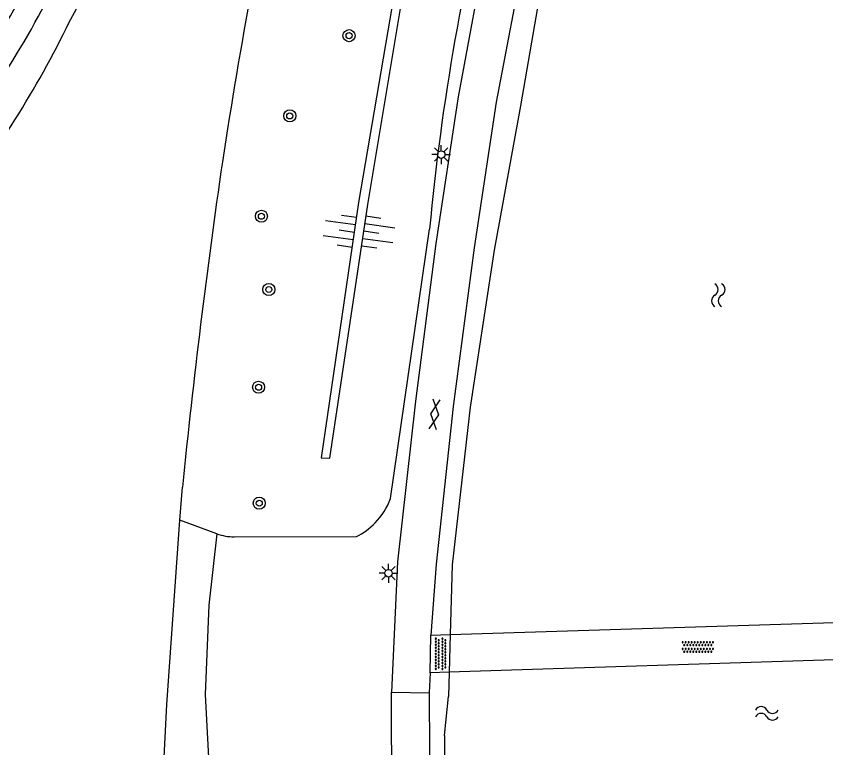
# Model space of a CAD drawing. Extents: x 136000 to 138005, y 398500 to 400500.
# Drawn here: x 137013.2 to 137066.8, y 398828.7 to 398877.1 of the extents above; entities that cross this region are included whole.
import ezdxf

# ---------------------------------------------------------------- set-up
doc = ezdxf.new("R2010")
doc.units = 0
for name, color, linetype in [('gg-knt-BGT kruinlijn', 7, 'Continuous'), ('gg-knt-bovenkant onderkant talud', 7, 'Continuous'), ('gg-knt-verharding', 7, 'Continuous'), ('gg-kntw-bovenkant insteek waterloop', 7, 'Continuous'), ('gg-kwrk-kunstwerk niveau 01', 7, 'Continuous'), ('gt-grn-weggrens', 7, 'Continuous'), ('gt-symb-boom', 7, 'Continuous'), ('gt-symb-gesloten verharding', 7, 'Continuous'), ('gt-symb-lichtmast', 7, 'Continuous'), ('gt-symb-overige verharding', 7, 'Continuous'), ('gt-symb-talud symbool', 7, 'Continuous'), ('gt-symb-watersymbool', 7, 'Continuous')]:
    doc.layers.add(name, color=color, linetype=linetype)

# ---------------------------------------------------------------- blocks, each defined once
blk = doc.blocks.new('gt0-BOOM')
at = {"layer": 'gt-symb-boom'}
for radius in [0.4, 0.2]:
    blk.add_circle((0, 0), radius, dxfattribs=at)
blk = doc.blocks.new('gt0-TALUD_1')
at = {"layer": 'gt-symb-talud symbool'}
for p, q in [((-1, -1), (-1, 0)), ((-0.5, -2), (-0.5, 0)), ((0, -1), (0, 0)), ((0.5, -2), (0.5, 0)), ((1, -1), (1, 0))]:
    blk.add_line(p, q, dxfattribs=at)
blk = doc.blocks.new('gt0-LMAST')
at = {"layer": 'gt-symb-lichtmast'}
for p, q in [((-0.005, 0.246), (-0.005, 0.621)), ((-0.182, 0.173), (-0.447, 0.438)), ((0.172, 0.173), (0.437, 0.438)), ((-0.255, -0.004), (-0.63, -0.004)), ((-0.182, -0.181), (-0.447, -0.446)), ((-0.005, -0.254), (-0.005, -0.629)), ((0.437, -0.446), (0.172, -0.181)), ((0.245, -0.004), (0.62, -0.004))]:
    blk.add_line(p, q, dxfattribs=at)
blk.add_circle((-0.005, -0.004), 0.25, dxfattribs=at)
blk = doc.blocks.new('gt0-WA')
at = {"layer": 'gt-symb-watersymbool'}
for centre, start, end in [((-0.323, 0.022), 28.0725, 151.9275), ((0.427, 0.422), 208.0725, 331.9275), ((-0.323, -0.428), 28.0725, 151.9275), ((0.427, -0.028), 208.0725, 331.9275)]:
    blk.add_arc(centre, 0.425, start, end, dxfattribs=at)
blk = doc.blocks.new('gt0-GESVH1')
at = {"layer": 'gt-symb-gesloten verharding'}
for p, q in [((-0.992, -0.261), (0.008, 0.239)), ((0.008, -0.261), (-0.992, 0.239)), ((0.008, 0.239), (1.008, -0.261)), ((1.008, 0.239), (0.008, -0.261))]:
    blk.add_line(p, q, dxfattribs=at)
blk = doc.blocks.new('gt0-OVH')
at = {"layer": 'gt-symb-overige verharding'}
for points in [[(-0.972, 0.298), (-0.967, 0.308), (-0.965, 0.319), (-0.966, 0.33), (-0.971, 0.34), (-0.978, 0.348), (-0.988, 0.353), (-0.999, 0.355), (-1.01, 0.354), (-1.02, 0.349), (-1.028, 0.342), (-1.033, 0.332), (-1.035, 0.321), (-1.034, 0.31), (-1.029, 0.3), (-1.022, 0.292), (-1.012, 0.287), (-1.001, 0.285), (-0.99, 0.286), (-0.98, 0.291)], [(-0.872, 0.106), (-0.867, 0.116), (-0.865, 0.126), (-0.866, 0.137), (-0.871, 0.147), (-0.878, 0.156), (-0.888, 0.161), (-0.899, 0.163), (-0.91, 0.162), (-0.92, 0.157), (-0.928, 0.15), (-0.933, 0.14), (-0.935, 0.129), (-0.934, 0.118), (-0.929, 0.108), (-0.922, 0.1), (-0.912, 0.095), (-0.901, 0.092), (-0.89, 0.094), (-0.88, 0.098)], [(-0.772, 0.298), (-0.767, 0.308), (-0.765, 0.319), (-0.766, 0.33), (-0.771, 0.34), (-0.778, 0.348), (-0.788, 0.353), (-0.799, 0.355), (-0.81, 0.354), (-0.82, 0.349), (-0.828, 0.342), (-0.833, 0.332), (-0.835, 0.321), (-0.834, 0.31), (-0.829, 0.3), (-0.822, 0.292), (-0.812, 0.287), (-0.801, 0.285), (-0.79, 0.286), (-0.78, 0.291)], [(-0.672, 0.106), (-0.667, 0.116), (-0.665, 0.126), (-0.666, 0.137), (-0.671, 0.147), (-0.678, 0.156), (-0.688, 0.161), (-0.699, 0.163), (-0.71, 0.162), (-0.72, 0.157), (-0.728, 0.15), (-0.733, 0.14), (-0.735, 0.129), (-0.734, 0.118), (-0.729, 0.108), (-0.722, 0.1), (-0.712, 0.095), (-0.701, 0.092), (-0.69, 0.094), (-0.68, 0.098)], [(-0.572, 0.298), (-0.567, 0.308), (-0.565, 0.319), (-0.566, 0.33), (-0.571, 0.34), (-0.578, 0.348), (-0.588, 0.353), (-0.599, 0.355), (-0.61, 0.354), (-0.62, 0.349), (-0.628, 0.342), (-0.633, 0.332), (-0.635, 0.321), (-0.634, 0.31), (-0.629, 0.3), (-0.622, 0.292), (-0.612, 0.287), (-0.601, 0.285), (-0.59, 0.286), (-0.58, 0.291)], [(-0.472, 0.106), (-0.467, 0.116), (-0.465, 0.126), (-0.466, 0.137), (-0.471, 0.147), (-0.478, 0.156), (-0.488, 0.161), (-0.499, 0.163), (-0.51, 0.162), (-0.52, 0.157), (-0.528, 0.15), (-0.533, 0.14), (-0.535, 0.129), (-0.534, 0.118), (-0.529, 0.108), (-0.522, 0.1), (-0.512, 0.095), (-0.501, 0.092), (-0.49, 0.094), (-0.48, 0.098)], [(-0.372, 0.298), (-0.367, 0.308), (-0.365, 0.319), (-0.366, 0.33), (-0.371, 0.34), (-0.378, 0.348), (-0.388, 0.353), (-0.399, 0.355), (-0.41, 0.354), (-0.42, 0.349), (-0.428, 0.342), (-0.433, 0.332), (-0.435, 0.321), (-0.434, 0.31), (-0.429, 0.3), (-0.422, 0.292), (-0.412, 0.287), (-0.401, 0.285), (-0.39, 0.286), (-0.38, 0.291)], [(-0.272, 0.106), (-0.267, 0.116), (-0.265, 0.126), (-0.266, 0.137), (-0.271, 0.147), (-0.278, 0.156), (-0.288, 0.161), (-0.299, 0.163), (-0.31, 0.162), (-0.32, 0.157), (-0.328, 0.15), (-0.333, 0.14), (-0.335, 0.129), (-0.334, 0.118), (-0.329, 0.108), (-0.322, 0.1), (-0.312, 0.095), (-0.301, 0.092), (-0.29, 0.094), (-0.28, 0.098)], [(-0.172, 0.298), (-0.167, 0.308), (-0.165, 0.319), (-0.166, 0.33), (-0.171, 0.34), (-0.178, 0.348), (-0.188, 0.353), (-0.199, 0.355), (-0.21, 0.354), (-0.22, 0.349), (-0.228, 0.342), (-0.233, 0.332), (-0.235, 0.321), (-0.234, 0.31), (-0.229, 0.3), (-0.222, 0.292), (-0.212, 0.287), (-0.201, 0.285), (-0.19, 0.286), (-0.18, 0.291)], [(-0.072, 0.106), (-0.067, 0.116), (-0.065, 0.126), (-0.066, 0.137), (-0.071, 0.147), (-0.078, 0.156), (-0.088, 0.161), (-0.099, 0.163), (-0.11, 0.162), (-0.12, 0.157), (-0.128, 0.15), (-0.133, 0.14), (-0.135, 0.129), (-0.134, 0.118), (-0.129, 0.108), (-0.122, 0.1), (-0.112, 0.095), (-0.101, 0.092), (-0.09, 0.094), (-0.08, 0.098)], [(0.028, 0.298), (0.033, 0.308), (0.035, 0.319), (0.034, 0.33), (0.029, 0.34), (0.022, 0.348), (0.012, 0.353), (0.001, 0.355), (-0.01, 0.354), (-0.02, 0.349), (-0.028, 0.342), (-0.033, 0.332), (-0.035, 0.321), (-0.034, 0.31), (-0.029, 0.3), (-0.022, 0.292), (-0.012, 0.287), (-0.001, 0.285), (0.01, 0.286), (0.02, 0.291)], [(0.128, 0.106), (0.133, 0.116), (0.135, 0.126), (0.134, 0.137), (0.129, 0.147), (0.122, 0.156), (0.112, 0.161), (0.101, 0.163), (0.09, 0.162), (0.08, 0.157), (0.072, 0.15), (0.067, 0.14), (0.065, 0.129), (0.066, 0.118), (0.071, 0.108), (0.078, 0.1), (0.088, 0.095), (0.099, 0.092), (0.11, 0.094), (0.12, 0.098)], [(0.228, 0.298), (0.233, 0.308), (0.235, 0.319), (0.234, 0.33), (0.229, 0.34), (0.222, 0.348), (0.212, 0.353), (0.201, 0.355), (0.19, 0.354), (0.18, 0.349), (0.172, 0.342), (0.167, 0.332), (0.165, 0.321), (0.166, 0.31), (0.171, 0.3), (0.178, 0.292), (0.188, 0.287), (0.199, 0.285), (0.21, 0.286), (0.22, 0.291)], [(0.328, 0.106), (0.333, 0.116), (0.335, 0.126), (0.334, 0.137), (0.329, 0.147), (0.322, 0.156), (0.312, 0.161), (0.301, 0.163), (0.29, 0.162), (0.28, 0.157), (0.272, 0.15), (0.267, 0.14), (0.265, 0.129), (0.266, 0.118), (0.271, 0.108), (0.278, 0.1), (0.288, 0.095), (0.299, 0.092), (0.31, 0.094), (0.32, 0.098)], [(0.428, 0.298), (0.433, 0.308), (0.435, 0.319), (0.434, 0.33), (0.429, 0.34), (0.422, 0.348), (0.412, 0.353), (0.401, 0.355), (0.39, 0.354), (0.38, 0.349), (0.372, 0.342), (0.367, 0.332), (0.365, 0.321), (0.366, 0.31), (0.371, 0.3), (0.378, 0.292), (0.388, 0.287), (0.399, 0.285), (0.41, 0.286), (0.42, 0.291)], [(0.528, 0.106), (0.533, 0.116), (0.535, 0.126), (0.534, 0.137), (0.529, 0.147), (0.522, 0.156), (0.512, 0.161), (0.501, 0.163), (0.49, 0.162), (0.48, 0.157), (0.472, 0.15), (0.467, 0.14), (0.465, 0.129), (0.466, 0.118), (0.471, 0.108), (0.478, 0.1), (0.488, 0.095), (0.499, 0.092), (0.51, 0.094), (0.52, 0.098)], [(0.628, 0.298), (0.633, 0.308), (0.635, 0.319), (0.634, 0.33), (0.629, 0.34), (0.622, 0.348), (0.612, 0.353), (0.601, 0.355), (0.59, 0.354), (0.58, 0.349), (0.572, 0.342), (0.567, 0.332), (0.565, 0.321), (0.566, 0.31), (0.571, 0.3), (0.578, 0.292), (0.588, 0.287), (0.599, 0.285), (0.61, 0.286), (0.62, 0.291)], [(0.728, 0.106), (0.733, 0.116), (0.735, 0.126), (0.734, 0.137), (0.729, 0.147), (0.722, 0.156), (0.712, 0.161), (0.701, 0.163), (0.69, 0.162), (0.68, 0.157), (0.672, 0.15), (0.667, 0.14), (0.665, 0.129), (0.666, 0.118), (0.671, 0.108), (0.678, 0.1), (0.688, 0.095), (0.699, 0.092), (0.71, 0.094), (0.72, 0.098)], [(0.828, 0.298), (0.833, 0.308), (0.835, 0.319), (0.834, 0.33), (0.829, 0.34), (0.822, 0.348), (0.812, 0.353), (0.801, 0.355), (0.79, 0.354), (0.78, 0.349), (0.772, 0.342), (0.767, 0.332), (0.765, 0.321), (0.766, 0.31), (0.771, 0.3), (0.778, 0.292), (0.788, 0.287), (0.799, 0.285), (0.81, 0.286), (0.82, 0.291)], [(0.928, 0.106), (0.933, 0.116), (0.935, 0.126), (0.934, 0.137), (0.929, 0.147), (0.922, 0.156), (0.912, 0.161), (0.901, 0.163), (0.89, 0.162), (0.88, 0.157), (0.872, 0.15), (0.867, 0.14), (0.865, 0.129), (0.866, 0.118), (0.871, 0.108), (0.878, 0.1), (0.888, 0.095), (0.899, 0.092), (0.91, 0.094), (0.92, 0.098)], [(1.028, 0.298), (1.033, 0.308), (1.035, 0.319), (1.034, 0.33), (1.029, 0.34), (1.022, 0.348), (1.012, 0.353), (1.001, 0.355), (0.99, 0.354), (0.98, 0.349), (0.972, 0.342), (0.967, 0.332), (0.965, 0.321), (0.966, 0.31), (0.971, 0.3), (0.978, 0.292), (0.988, 0.287), (0.999, 0.285), (1.01, 0.286), (1.02, 0.291)], [(-0.972, -0.142), (-0.967, -0.132), (-0.965, -0.121), (-0.966, -0.11), (-0.971, -0.1), (-0.978, -0.092), (-0.988, -0.087), (-0.999, -0.085), (-1.01, -0.086), (-1.02, -0.091), (-1.028, -0.098), (-1.033, -0.108), (-1.035, -0.119), (-1.034, -0.13), (-1.029, -0.14), (-1.022, -0.148), (-1.012, -0.153), (-1.001, -0.155), (-0.99, -0.154), (-0.98, -0.149)], [(-0.872, -0.334), (-0.867, -0.324), (-0.865, -0.314), (-0.866, -0.303), (-0.871, -0.293), (-0.878, -0.284), (-0.888, -0.279), (-0.899, -0.277), (-0.91, -0.278), (-0.92, -0.283), (-0.928, -0.29), (-0.933, -0.3), (-0.935, -0.311), (-0.934, -0.322), (-0.929, -0.332), (-0.922, -0.34), (-0.912, -0.345), (-0.901, -0.348), (-0.89, -0.346), (-0.88, -0.342)], [(-0.772, -0.142), (-0.767, -0.132), (-0.765, -0.121), (-0.766, -0.11), (-0.771, -0.1), (-0.778, -0.092), (-0.788, -0.087), (-0.799, -0.085), (-0.81, -0.086), (-0.82, -0.091), (-0.828, -0.098), (-0.833, -0.108), (-0.835, -0.119), (-0.834, -0.13), (-0.829, -0.14), (-0.822, -0.148), (-0.812, -0.153), (-0.801, -0.155), (-0.79, -0.154), (-0.78, -0.149)], [(-0.672, -0.334), (-0.667, -0.324), (-0.665, -0.314), (-0.666, -0.303), (-0.671, -0.293), (-0.678, -0.284), (-0.688, -0.279), (-0.699, -0.277), (-0.71, -0.278), (-0.72, -0.283), (-0.728, -0.29), (-0.733, -0.3), (-0.735, -0.311), (-0.734, -0.322), (-0.729, -0.332), (-0.722, -0.34), (-0.712, -0.345), (-0.701, -0.348), (-0.69, -0.346), (-0.68, -0.342)], [(-0.572, -0.142), (-0.567, -0.132), (-0.565, -0.121), (-0.566, -0.11), (-0.571, -0.1), (-0.578, -0.092), (-0.588, -0.087), (-0.599, -0.085), (-0.61, -0.086), (-0.62, -0.091), (-0.628, -0.098), (-0.633, -0.108), (-0.635, -0.119), (-0.634, -0.13), (-0.629, -0.14), (-0.622, -0.148), (-0.612, -0.153), (-0.601, -0.155), (-0.59, -0.154), (-0.58, -0.149)], [(-0.472, -0.334), (-0.467, -0.324), (-0.465, -0.314), (-0.466, -0.303), (-0.471, -0.293), (-0.478, -0.284), (-0.488, -0.279), (-0.499, -0.277), (-0.51, -0.278), (-0.52, -0.283), (-0.528, -0.29), (-0.533, -0.3), (-0.535, -0.311), (-0.534, -0.322), (-0.529, -0.332), (-0.522, -0.34), (-0.512, -0.345), (-0.501, -0.348), (-0.49, -0.346), (-0.48, -0.342)], [(-0.372, -0.142), (-0.367, -0.132), (-0.365, -0.121), (-0.366, -0.11), (-0.371, -0.1), (-0.378, -0.092), (-0.388, -0.087), (-0.399, -0.085), (-0.41, -0.086), (-0.42, -0.091), (-0.428, -0.098), (-0.433, -0.108), (-0.435, -0.119), (-0.434, -0.13), (-0.429, -0.14), (-0.422, -0.148), (-0.412, -0.153), (-0.401, -0.155), (-0.39, -0.154), (-0.38, -0.149)], [(-0.272, -0.334), (-0.267, -0.324), (-0.265, -0.314), (-0.266, -0.303), (-0.271, -0.293), (-0.278, -0.284), (-0.288, -0.279), (-0.299, -0.277), (-0.31, -0.278), (-0.32, -0.283), (-0.328, -0.29), (-0.333, -0.3), (-0.335, -0.311), (-0.334, -0.322), (-0.329, -0.332), (-0.322, -0.34), (-0.312, -0.345), (-0.301, -0.348), (-0.29, -0.346), (-0.28, -0.342)], [(-0.172, -0.142), (-0.167, -0.132), (-0.165, -0.121), (-0.166, -0.11), (-0.171, -0.1), (-0.178, -0.092), (-0.188, -0.087), (-0.199, -0.085), (-0.21, -0.086), (-0.22, -0.091), (-0.228, -0.098), (-0.233, -0.108), (-0.235, -0.119), (-0.234, -0.13), (-0.229, -0.14), (-0.222, -0.148), (-0.212, -0.153), (-0.201, -0.155), (-0.19, -0.154), (-0.18, -0.149)], [(-0.072, -0.334), (-0.067, -0.324), (-0.065, -0.314), (-0.066, -0.303), (-0.071, -0.293), (-0.078, -0.284), (-0.088, -0.279), (-0.099, -0.277), (-0.11, -0.278), (-0.12, -0.283), (-0.128, -0.29), (-0.133, -0.3), (-0.135, -0.311), (-0.134, -0.322), (-0.129, -0.332), (-0.122, -0.34), (-0.112, -0.345), (-0.101, -0.348), (-0.09, -0.346), (-0.08, -0.342)], [(0.028, -0.142), (0.033, -0.132), (0.035, -0.121), (0.034, -0.11), (0.029, -0.1), (0.022, -0.092), (0.012, -0.087), (0.001, -0.085), (-0.01, -0.086), (-0.02, -0.091), (-0.028, -0.098), (-0.033, -0.108), (-0.035, -0.119), (-0.034, -0.13), (-0.029, -0.14), (-0.022, -0.148), (-0.012, -0.153), (-0.001, -0.155), (0.01, -0.154), (0.02, -0.149)], [(0.128, -0.334), (0.133, -0.324), (0.135, -0.314), (0.134, -0.303), (0.129, -0.293), (0.122, -0.284), (0.112, -0.279), (0.101, -0.277), (0.09, -0.278), (0.08, -0.283), (0.072, -0.29), (0.067, -0.3), (0.065, -0.311), (0.066, -0.322), (0.071, -0.332), (0.078, -0.34), (0.088, -0.345), (0.099, -0.348), (0.11, -0.346), (0.12, -0.342)], [(0.228, -0.142), (0.233, -0.132), (0.235, -0.121), (0.234, -0.11), (0.229, -0.1), (0.222, -0.092), (0.212, -0.087), (0.201, -0.085), (0.19, -0.086), (0.18, -0.091), (0.172, -0.098), (0.167, -0.108), (0.165, -0.119), (0.166, -0.13), (0.171, -0.14), (0.178, -0.148), (0.188, -0.153), (0.199, -0.155), (0.21, -0.154), (0.22, -0.149)], [(0.328, -0.334), (0.333, -0.324), (0.335, -0.314), (0.334, -0.303), (0.329, -0.293), (0.322, -0.284), (0.312, -0.279), (0.301, -0.277), (0.29, -0.278), (0.28, -0.283), (0.272, -0.29), (0.267, -0.3), (0.265, -0.311), (0.266, -0.322), (0.271, -0.332), (0.278, -0.34), (0.288, -0.345), (0.299, -0.348), (0.31, -0.346), (0.32, -0.342)], [(0.428, -0.142), (0.433, -0.132), (0.435, -0.121), (0.434, -0.11), (0.429, -0.1), (0.422, -0.092), (0.412, -0.087), (0.401, -0.085), (0.39, -0.086), (0.38, -0.091), (0.372, -0.098), (0.367, -0.108), (0.365, -0.119), (0.366, -0.13), (0.371, -0.14), (0.378, -0.148), (0.388, -0.153), (0.399, -0.155), (0.41, -0.154), (0.42, -0.149)], [(0.528, -0.334), (0.533, -0.324), (0.535, -0.314), (0.534, -0.303), (0.529, -0.293), (0.522, -0.284), (0.512, -0.279), (0.501, -0.277), (0.49, -0.278), (0.48, -0.283), (0.472, -0.29), (0.467, -0.3), (0.465, -0.311), (0.466, -0.322), (0.471, -0.332), (0.478, -0.34), (0.488, -0.345), (0.499, -0.348), (0.51, -0.346), (0.52, -0.342)], [(0.628, -0.142), (0.633, -0.132), (0.635, -0.121), (0.634, -0.11), (0.629, -0.1), (0.622, -0.092), (0.612, -0.087), (0.601, -0.085), (0.59, -0.086), (0.58, -0.091), (0.572, -0.098), (0.567, -0.108), (0.565, -0.119), (0.566, -0.13), (0.571, -0.14), (0.578, -0.148), (0.588, -0.153), (0.599, -0.155), (0.61, -0.154), (0.62, -0.149)], [(0.728, -0.334), (0.733, -0.324), (0.735, -0.314), (0.734, -0.303), (0.729, -0.293), (0.722, -0.284), (0.712, -0.279), (0.701, -0.277), (0.69, -0.278), (0.68, -0.283), (0.672, -0.29), (0.667, -0.3), (0.665, -0.311), (0.666, -0.322), (0.671, -0.332), (0.678, -0.34), (0.688, -0.345), (0.699, -0.348), (0.71, -0.346), (0.72, -0.342)], [(0.828, -0.142), (0.833, -0.132), (0.835, -0.121), (0.834, -0.11), (0.829, -0.1), (0.822, -0.092), (0.812, -0.087), (0.801, -0.085), (0.79, -0.086), (0.78, -0.091), (0.772, -0.098), (0.767, -0.108), (0.765, -0.119), (0.766, -0.13), (0.771, -0.14), (0.778, -0.148), (0.788, -0.153), (0.799, -0.155), (0.81, -0.154), (0.82, -0.149)], [(0.928, -0.334), (0.933, -0.324), (0.935, -0.314), (0.934, -0.303), (0.929, -0.293), (0.922, -0.284), (0.912, -0.279), (0.901, -0.277), (0.89, -0.278), (0.88, -0.283), (0.872, -0.29), (0.867, -0.3), (0.865, -0.311), (0.866, -0.322), (0.871, -0.332), (0.878, -0.34), (0.888, -0.345), (0.899, -0.348), (0.91, -0.346), (0.92, -0.342)], [(1.028, -0.142), (1.033, -0.132), (1.035, -0.121), (1.034, -0.11), (1.029, -0.1), (1.022, -0.092), (1.012, -0.087), (1.001, -0.085), (0.99, -0.086), (0.98, -0.091), (0.972, -0.098), (0.967, -0.108), (0.965, -0.119), (0.966, -0.13), (0.971, -0.14), (0.978, -0.148), (0.988, -0.153), (0.999, -0.155), (1.01, -0.154), (1.02, -0.149)]]:
    blk.add_lwpolyline(points, close=True, dxfattribs=at)

msp = doc.modelspace()

# ---------------------------------------------------------------- linework, layer by layer
at = {"layer": 'gg-knt-BGT kruinlijn'}
for points in [[(137014.717, 398877.069), (137029.17, 398904.254), (137038.288, 398920.973), (137060.438, 398962.219), (137076.723, 398992.122), (137093.126, 399023.05), (137108.882, 399051.63), (137125.52, 399081.88), (137128.937, 399080.322)], [(137038.722, 398881.275), (137035.9, 398864.75), (137033.418, 398847.847), (137034.004, 398847.816), (137036.509, 398864.618), (137039.271, 398881.164)]]:
    msp.add_lwpolyline(points, dxfattribs=at)
msp.add_arc((136956.423, 398908.918), 66.427, 317.97803, 331.34967, dxfattribs=at)
at = {"layer": 'gg-knt-bovenkant onderkant talud'}
for p, q in [((137038.014, 398845.147), (137040.591, 398862.977)), ((137024.08, 398843.711), (137024.236, 398845.896)), ((137026.519, 398842.825), (137024.08, 398843.711)), ((137027.659, 398842.612), (137035.758, 398842.635))]:
    msp.add_line(p, q, dxfattribs=at)
for points in [[(137016.757, 398876.678), (137031.899, 398904.212), (137038.214, 398914.182)], [(137022.847, 398824.523), (137023.212, 398831.527), (137024.08, 398843.711)], [(137026.519, 398842.825), (137025.983, 398838.091), (137025.748, 398832.193), (137026.043, 398826.341)]]:
    msp.add_lwpolyline(points, dxfattribs=at)
for centre, radius, start, end in [((137445.941, 398802.868), 424.001, 168.0824, 171.23991), ((137197.793, 398848.301), 157.885, 165.45882, 170.08009), ((136954.062, 398907.305), 69.776, 321.81324, 333.96381), ((137198.069, 398848.25), 158.165, 170.07907, 174.65732), ((137520.649, 398795.777), 498.937, 171.74171, 174.2348), ((137033.597, 398846.842), 4.731, 315.8032, 339.005), ((137033.601, 398846.844), 4.729, 297.132, 315.7541), ((137027.721, 398846.1), 3.489, 249.8489, 268.9846)]:
    msp.add_arc(centre, radius, start, end, dxfattribs=at)
at = {"layer": 'gg-knt-verharding'}
msp.add_line((137040.624, 398833.615), (137040.574, 398832.288), dxfattribs=at)
for points in [[(137044.452, 398882.35), (137042.482, 398871.732), (137040.999, 398862.022), (137039.653, 398851.599), (137038.463, 398840.955), (137038.074, 398832.342)], [(137046.919, 398881.45), (137044.999, 398871.374), (137043.532, 398861.745), (137042.151, 398851.246), (137041.035, 398840.814), (137040.67, 398836.109)], [(137038.972, 398810.84), (137038.32, 398820.885), (137038.074, 398829.22), (137038.074, 398832.342)], [(137040.574, 398832.288), (137040.594, 398828.421), (137040.827, 398821.284), (137041.521, 398810.728)]]:
    msp.add_lwpolyline(points, dxfattribs=at)
msp.add_arc((136952.933, 398910.541), 68.638, 319.67936, 331.58547, dxfattribs=at)
at = {"layer": 'gg-kntw-bovenkant insteek waterloop'}
for p, q in [((137041.954, 398836.15), (137041.885, 398833.655)), ((137041.885, 398833.655), (137041.841, 398832.046)), ((137041.585, 398829.474), (137041.841, 398832.046))]:
    msp.add_line(p, q, dxfattribs=at)
msp.add_lwpolyline([(137048.342, 398881.24), (137046.609, 398871.136), (137044.874, 398861.576), (137043.282, 398851.196), (137042.082, 398840.773), (137041.954, 398836.15)], dxfattribs=at)
msp.add_arc((137190.77, 398828.193), 149.19, 179.50807, 192.56035, dxfattribs=at)
at = {"layer": 'gg-kwrk-kunstwerk niveau 01'}
for p, q in [((137041.954, 398836.15), (137079.657, 398837.342)), ((137040.624, 398833.615), (137040.67, 398836.109)), ((137040.67, 398836.109), (137041.954, 398836.15)), ((137080.291, 398834.885), (137041.885, 398833.655)), ((137041.885, 398833.655), (137040.624, 398833.615))]:
    msp.add_line(p, q, dxfattribs=at)
at = {"layer": 'gt-grn-weggrens'}
msp.add_line((137038.074, 398832.342), (137040.574, 398832.288), dxfattribs=at)

# ---------------------------------------------------------------- block references
at = {"layer": 'gt-symb-boom'}
for p in [(137035.263, 398875.779), (137031.343, 398870.471), (137029.466, 398863.83), (137029.957, 398858.983), (137029.279, 398852.514), (137029.324, 398844.844)]:
    msp.add_blockref('gt0-BOOM', p, dxfattribs=at)
at = {"layer": 'gt-symb-gesloten verharding', "rotation": 82.87498365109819}
msp.add_blockref('gt0-GESVH1', (137040.913, 398850.718), dxfattribs=at)
at = {"layer": 'gt-symb-lichtmast'}
for p in [(137041.365, 398867.913), (137037.88, 398840.211)]:
    msp.add_blockref('gt0-LMAST', p, dxfattribs=at)
at = {"layer": 'gt-symb-overige verharding', "rotation": 90}
msp.add_blockref('gt0-OVH', (137041.325, 398834.875), dxfattribs=at)
at = {"layer": 'gt-symb-overige verharding'}
msp.add_blockref('gt0-OVH', (137058.336, 398835.324), dxfattribs=at)
at = {"layer": 'gt-symb-talud symbool'}
for p, xscale, yscale, rotation in [((137035.611, 398862.781), 0.9999904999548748, 0.999990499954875, -98.10579358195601), ((137036.244, 398862.839), 0.9999904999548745, 0.9999904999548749, 81.89420641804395)]:
    msp.add_blockref('gt0-TALUD_1', p, dxfattribs=dict(at, xscale=xscale, yscale=yscale, rotation=rotation))
at = {"layer": 'gt-symb-watersymbool', "rotation": 90}
msp.add_blockref('gt0-WA', (137059.686, 398858.559), dxfattribs=at)
at = {"layer": 'gt-symb-watersymbool'}
msp.add_blockref('gt0-WA', (137062.857, 398830.936), dxfattribs=at)

doc.saveas('drawing.dxf')
